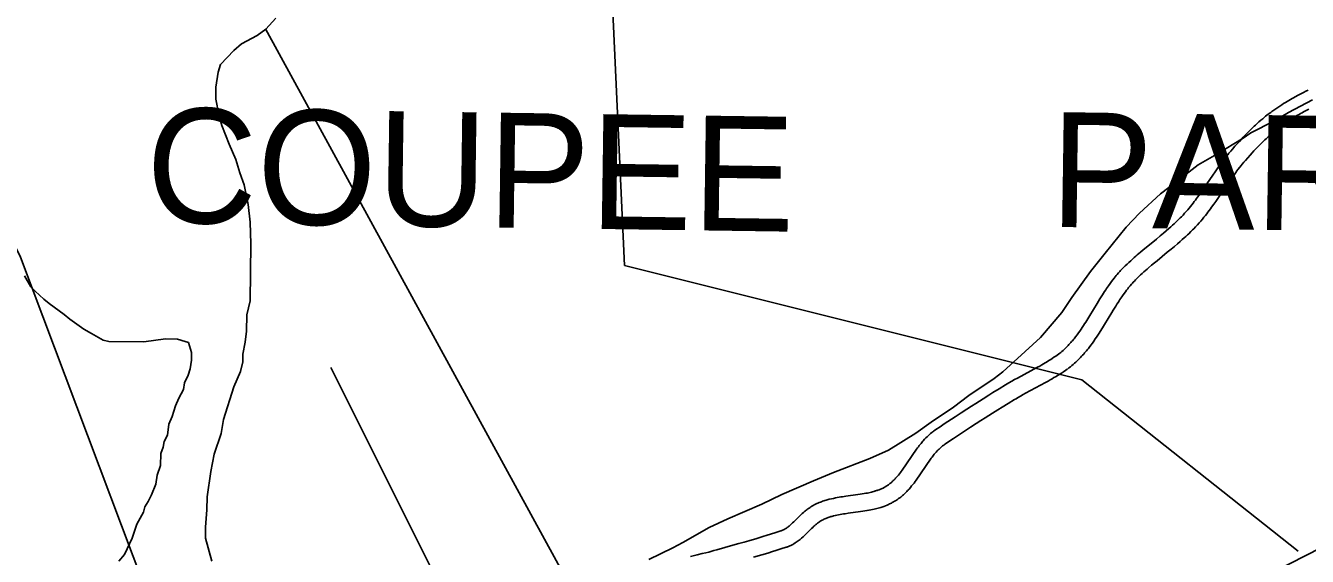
# Model space of a CAD drawing. Extents: x 3161564 to 3199464, y 849354 to 874788.
# Drawn here: x 3167144 to 3169375, y 863584 to 864508 of the extents above; entities that cross this region are included whole.
import ezdxf

# ---------------------------------------------------------------- set-up
doc = ezdxf.new("R2010")
doc.units = 0
for name, color, linetype in [('V-ROAD-CNTR', 7, 'Continuous'), ('V-SITE-VEGE', 7, 'Continuous'), ('V-TOPO-GNAM-IDEN', 7, 'Continuous'), ('V-TOPO-SHOR', 7, 'Continuous')]:
    doc.layers.add(name, color=color, linetype=linetype)

msp = doc.modelspace()

# ---------------------------------------------------------------- linework, layer by layer
at = {"layer": 'V-ROAD-CNTR'}
for points in [[(3169180.6, 864204.2), (3169182.6, 864206.8), (3169184.4, 864209.4), (3169188.1, 864214.4), (3169191.4, 864219.2), (3169194.6, 864223.7), (3169200.5, 864232.3), (3169210.8, 864247.6), (3169214.8, 864253.3), (3169218.3, 864258.4), (3169221.4, 864262.8), (3169224.2, 864266.6), (3169226.7, 864270), (3169228.9, 864272.9), (3169230.8, 864275.5), (3169234.2, 864279.9), (3169236.9, 864283.2), (3169238.9, 864285.7), (3169242, 864289.4), (3169245.1, 864293.1), (3169249.3, 864297.9), (3169253.3, 864302.3), (3169257, 864306.4), (3169260.6, 864310.3), (3169263.9, 864313.9), (3169267.1, 864317.2), (3169270.1, 864320.3), (3169273, 864323.2), (3169275.7, 864325.9), (3169278.3, 864328.4), (3169280.7, 864330.7), (3169283, 864332.9), (3169285.2, 864334.9), (3169287.3, 864336.8), (3169291.1, 864340.3), (3169294.6, 864343.3), (3169297.7, 864345.9), (3169300.4, 864348.2), (3169302.8, 864350.1), (3169305, 864351.8), (3169308.7, 864354.8), (3169311.6, 864356.9), (3169313.8, 864358.6), (3169317.1, 864361), (3169320.5, 864363.3), (3169324, 864365.7), (3169327.4, 864368), (3169330.7, 864370.1), (3169334, 864372.2), (3169337.1, 864374.1), (3169340.2, 864376), (3169343.1, 864377.7), (3169346, 864379.4), (3169348.8, 864381), (3169351.5, 864382.5), (3169354.2, 864384), (3169359.3, 864386.7), (3169364.1, 864389.2), (3169368.7, 864391.5), (3169372.9, 864393.6), (3169376.9, 864395.6)], [(3169204.7, 864186.3), (3169206.7, 864189), (3169208.7, 864191.8), (3169212.5, 864197), (3169216, 864202), (3169219.3, 864206.7), (3169225.2, 864215.4), (3169235.6, 864230.6), (3169239.4, 864236.2), (3169242.8, 864241.1), (3169245.8, 864245.3), (3169248.5, 864249), (3169250.8, 864252.1), (3169252.8, 864254.9), (3169254.6, 864257.3), (3169257.9, 864261.4), (3169260.3, 864264.5), (3169262.1, 864266.7), (3169264.9, 864270.1), (3169267.7, 864273.4), (3169271.8, 864278), (3169275.6, 864282.2), (3169279.1, 864286.2), (3169282.5, 864289.8), (3169285.7, 864293.2), (3169288.7, 864296.4), (3169291.5, 864299.3), (3169294.2, 864302), (3169296.8, 864304.5), (3169299.1, 864306.8), (3169301.4, 864309), (3169303.5, 864311), (3169305.5, 864312.8), (3169307.4, 864314.6), (3169311, 864317.8), (3169314.2, 864320.5), (3169317, 864322.9), (3169319.5, 864325), (3169321.6, 864326.8), (3169323.6, 864328.3), (3169327, 864331), (3169329.6, 864332.9), (3169331.5, 864334.4), (3169334.5, 864336.5), (3169337.5, 864338.6), (3169340.7, 864340.8), (3169343.9, 864342.9), (3169346.9, 864344.9), (3169349.9, 864346.8), (3169352.8, 864348.5), (3169355.6, 864350.2), (3169358.3, 864351.9), (3169361, 864353.4), (3169363.6, 864354.9), (3169366.1, 864356.3), (3169368.5, 864357.6), (3169373.3, 864360.2), (3169377.8, 864362.5)], [(3168939.8, 863934), (3168942.1, 863935.7), (3168944.2, 863937.3), (3168946.2, 863939), (3168948.1, 863940.6), (3168950, 863942.3), (3168951.9, 863944), (3168953.7, 863945.7), (3168955.4, 863947.4), (3168957.1, 863949.1), (3168958.8, 863950.8), (3168960.4, 863952.5), (3168961.9, 863954.2), (3168963.5, 863955.9), (3168965, 863957.6), (3168966.4, 863959.3), (3168967.8, 863961), (3168969.2, 863962.7), (3168970.5, 863964.4), (3168971.8, 863966), (3168974.4, 863969.4), (3168976.8, 863972.7), (3168979.2, 863976), (3168981.4, 863979.2), (3168983.5, 863982.4), (3168985.6, 863985.5), (3168987.6, 863988.5), (3168989.5, 863991.5), (3168993.2, 863997.4), (3168996.6, 864002.9), (3169009.5, 864024.2), (3169011.9, 864028.3), (3169014.3, 864032), (3169016.5, 864035.6), (3169018.6, 864038.9), (3169020.6, 864042), (3169022.5, 864044.9), (3169024.3, 864047.6), (3169026, 864050.2), (3169027.6, 864052.5), (3169029.1, 864054.8), (3169032.1, 864058.9), (3169034.7, 864062.4), (3169037, 864065.5), (3169039.1, 864068.2), (3169041, 864070.6), (3169042.6, 864072.6), (3169044.1, 864074.4), (3169046.7, 864077.4), (3169048.7, 864079.7), (3169050.3, 864081.4), (3169052.6, 864083.8), (3169055, 864086.3), (3169058.3, 864089.6), (3169061.5, 864092.7), (3169064.7, 864095.7), (3169067.8, 864098.6), (3169070.8, 864101.3), (3169073.7, 864103.9), (3169076.6, 864106.5), (3169079.3, 864108.9), (3169084.7, 864113.5), (3169089.8, 864117.8), (3169094.6, 864121.7), (3169112.5, 864136.4), (3169119.1, 864141.8), (3169124.8, 864146.6), (3169129.8, 864150.8), (3169134, 864154.4), (3169137.7, 864157.7), (3169140.9, 864160.5), (3169143.6, 864163.1), (3169146, 864165.3), (3169148, 864167.2), (3169151.6, 864170.7), (3169154.2, 864173.3), (3169156.1, 864175.2), (3169159, 864178.2), (3169161.7, 864181.2), (3169164.5, 864184.2), (3169167.1, 864187.3), (3169169.6, 864190.2), (3169172, 864193.1), (3169174.3, 864196), (3169176.5, 864198.8), (3169178.6, 864201.5), (3169180.6, 864204.3)], [(3168957.6, 863909.9), (3168960.2, 863911.8), (3168962.8, 863913.8), (3168965.3, 863915.8), (3168967.7, 863917.9), (3168970, 863919.9), (3168972.2, 863921.9), (3168974.4, 863924), (3168976.5, 863926), (3168978.5, 863928), (3168980.5, 863930), (3168982.4, 863932.1), (3168984.2, 863934.1), (3168986, 863936.1), (3168987.7, 863938), (3168989.4, 863940), (3168991, 863941.9), (3168992.6, 863943.9), (3168994.1, 863945.8), (3168995.6, 863947.7), (3168998.4, 863951.5), (3169001.1, 863955.1), (3169003.7, 863958.7), (3169006.1, 863962.3), (3169008.5, 863965.7), (3169010.7, 863969), (3169012.8, 863972.3), (3169014.8, 863975.4), (3169018.6, 863981.5), (3169022.2, 863987.3), (3169035.1, 864008.6), (3169037.5, 864012.6), (3169039.8, 864016.2), (3169041.9, 864019.6), (3169043.9, 864022.8), (3169045.8, 864025.7), (3169047.5, 864028.5), (3169049.2, 864031), (3169050.8, 864033.3), (3169052.3, 864035.5), (3169053.7, 864037.5), (3169056.4, 864041.3), (3169058.7, 864044.5), (3169060.8, 864047.3), (3169062.7, 864049.7), (3169064.3, 864051.7), (3169065.8, 864053.5), (3169067, 864055), (3169069.3, 864057.7), (3169071, 864059.6), (3169072.3, 864061), (3169074.3, 864063.1), (3169076.3, 864065.2), (3169079.3, 864068.2), (3169082.3, 864071.1), (3169085.2, 864073.8), (3169088.1, 864076.5), (3169090.9, 864079), (3169093.6, 864081.5), (3169096.3, 864083.9), (3169098.9, 864086.2), (3169104.1, 864090.6), (3169109, 864094.7), (3169113.7, 864098.6), (3169131.5, 864113.2), (3169138.2, 864118.7), (3169144.1, 864123.6), (3169149.3, 864128), (3169153.7, 864131.8), (3169157.6, 864135.3), (3169161, 864138.3), (3169164, 864141), (3169166.5, 864143.4), (3169168.8, 864145.5), (3169172.6, 864149.3), (3169175.5, 864152.1), (3169177.6, 864154.3), (3169180.8, 864157.6), (3169183.9, 864161), (3169187, 864164.4), (3169189.9, 864167.7), (3169192.7, 864171), (3169195.3, 864174.2), (3169197.8, 864177.3), (3169200.2, 864180.4), (3169202.4, 864183.4), (3169204.6, 864186.2)], [(3168622, 863697.1), (3168623.7, 863697.6), (3168625.2, 863698.1), (3168626.6, 863698.5), (3168627.8, 863698.9), (3168630.2, 863699.8), (3168632.1, 863700.6), (3168633.8, 863701.4), (3168635.3, 863702), (3168636.6, 863702.6), (3168637.6, 863703.2), (3168638.5, 863703.6), (3168640.2, 863704.6), (3168641.4, 863705.3), (3168642.2, 863705.8), (3168643.5, 863706.6), (3168644.8, 863707.5), (3168646.2, 863708.4), (3168647.4, 863709.4), (3168648.7, 863710.4), (3168649.9, 863711.4), (3168651.1, 863712.4), (3168652.3, 863713.4), (3168653.4, 863714.5), (3168654.5, 863715.5), (3168655.6, 863716.6), (3168656.6, 863717.6), (3168657.6, 863718.7), (3168658.6, 863719.8), (3168659.6, 863720.8), (3168661.5, 863723), (3168663.4, 863725.2), (3168665.1, 863727.4), (3168666.8, 863729.6), (3168668.4, 863731.7), (3168669.9, 863733.7), (3168694.8, 863770.1), (3168696.6, 863772.5), (3168698.3, 863774.7), (3168699.8, 863776.8), (3168701.3, 863778.7), (3168702.8, 863780.4), (3168704.1, 863782.1), (3168705.5, 863783.6), (3168706.7, 863785.1), (3168709.1, 863787.7), (3168711.3, 863789.9), (3168713.2, 863791.9), (3168715, 863793.6), (3168716.5, 863795), (3168717.9, 863796.3), (3168719.2, 863797.4), (3168721.4, 863799.2), (3168723.1, 863800.6), (3168724.5, 863801.6), (3168726.5, 863803.1), (3168728.5, 863804.4), (3168736, 863809.5), (3168743, 863814.2), (3168749.6, 863818.6), (3168762, 863826.7), (3168772.9, 863833.8), (3168782.5, 863840), (3168790.8, 863845.4), (3168798.2, 863850.1), (3168811.1, 863858.2), (3168820.7, 863864.3), (3168828, 863868.8), (3168839, 863875.6), (3168849.9, 863882.3), (3168852.7, 863884), (3168855.5, 863885.7), (3168860.8, 863888.8), (3168865.8, 863891.6), (3168870.6, 863894.2), (3168905.3, 863912.9), (3168909.4, 863915.2), (3168913.1, 863917.3), (3168916.3, 863919.1), (3168919, 863920.7), (3168921.4, 863922.1), (3168925.6, 863924.7), (3168928.6, 863926.6), (3168930.9, 863928), (3168934.3, 863930.3), (3168937.6, 863932.5), (3168940, 863934.2)], [(3168630.7, 863668.4), (3168632.6, 863668.9), (3168634.5, 863669.5), (3168636.3, 863670.1), (3168638, 863670.7), (3168641, 863671.8), (3168643.7, 863672.9), (3168646, 863673.9), (3168648.1, 863674.9), (3168649.9, 863675.7), (3168651.4, 863676.5), (3168652.8, 863677.2), (3168655.1, 863678.5), (3168656.8, 863679.5), (3168658.1, 863680.3), (3168660, 863681.6), (3168661.9, 863682.8), (3168663.8, 863684.2), (3168665.7, 863685.6), (3168667.4, 863687), (3168669.1, 863688.4), (3168670.8, 863689.7), (3168672.4, 863691.1), (3168673.9, 863692.5), (3168675.3, 863693.9), (3168676.8, 863695.3), (3168678.1, 863696.7), (3168679.4, 863698.1), (3168680.7, 863699.5), (3168682, 863700.8), (3168684.3, 863703.5), (3168686.5, 863706.2), (3168688.6, 863708.8), (3168690.6, 863711.3), (3168692.5, 863713.8), (3168694.4, 863716.3), (3168719.3, 863752.7), (3168720.7, 863754.6), (3168722.1, 863756.5), (3168723.5, 863758.3), (3168724.7, 863759.9), (3168725.9, 863761.4), (3168727.1, 863762.7), (3168728.1, 863764), (3168729.1, 863765.1), (3168731.1, 863767.2), (3168732.8, 863769), (3168734.2, 863770.5), (3168735.6, 863771.8), (3168736.7, 863772.9), (3168737.8, 863773.8), (3168738.6, 863774.5), (3168740.3, 863775.9), (3168741.5, 863776.9), (3168742.4, 863777.6), (3168743.8, 863778.6), (3168745.3, 863779.6), (3168752.7, 863784.6), (3168759.6, 863789.2), (3168766.1, 863793.5), (3168778.4, 863801.6), (3168789.2, 863808.6), (3168798.7, 863814.8), (3168807, 863820.1), (3168814.3, 863824.7), (3168827.1, 863832.8), (3168836.7, 863838.8), (3168843.9, 863843.3), (3168854.7, 863850), (3168865.5, 863856.7), (3168868.2, 863858.3), (3168870.7, 863859.8), (3168875.7, 863862.7), (3168880.5, 863865.4), (3168884.9, 863867.9), (3168919.6, 863886.6), (3168924.1, 863889), (3168927.9, 863891.2), (3168931.3, 863893.1), (3168934.3, 863894.9), (3168936.9, 863896.4), (3168941.3, 863899.1), (3168944.7, 863901.2), (3168947.2, 863902.9), (3168951, 863905.3), (3168954.7, 863907.9), (3168957.4, 863909.7)], [(3168301.6, 863583.6), (3168313.2, 863586.4), (3168321.9, 863588.5), (3168328.3, 863590), (3168333.1, 863591.2), (3168336.7, 863592.2), (3168342, 863593.6), (3168347.4, 863595.1), (3168375.4, 863603), (3168385.8, 863606), (3168395, 863608.6), (3168403, 863610.9), (3168416.9, 863615), (3168427.4, 863618.2), (3168435.2, 863620.5), (3168441, 863622.3), (3168449.8, 863625.1), (3168458.5, 863627.9), (3168459.3, 863628.1), (3168460, 863628.4), (3168460.7, 863628.7), (3168461.4, 863629), (3168462.1, 863629.3), (3168462.8, 863629.6), (3168463.4, 863629.9), (3168464.8, 863630.6), (3168466, 863631.4), (3168467.3, 863632.2), (3168468.5, 863633), (3168469.7, 863633.8), (3168470.9, 863634.7), (3168472, 863635.6), (3168473.1, 863636.5), (3168474.2, 863637.3), (3168475.2, 863638.2), (3168477.3, 863640.1), (3168479.3, 863641.9), (3168481.1, 863643.6), (3168484.7, 863647.1), (3168491.1, 863653.5), (3168493.7, 863656), (3168496, 863658.1), (3168498.1, 863660), (3168500, 863661.6), (3168501.6, 863663.1), (3168503.1, 863664.3), (3168504.5, 863665.3), (3168505.7, 863666.3), (3168507.8, 863667.8), (3168509.5, 863669), (3168510.8, 863669.8), (3168512.8, 863671), (3168514.8, 863672.2), (3168517, 863673.4), (3168519.1, 863674.4), (3168521.2, 863675.5), (3168523.3, 863676.4), (3168525.4, 863677.3), (3168527.5, 863678.1), (3168529.5, 863678.9), (3168531.5, 863679.6), (3168533.5, 863680.3), (3168535.5, 863680.9), (3168537.4, 863681.5), (3168539.3, 863682.1), (3168541.2, 863682.6), (3168543.1, 863683.1), (3168546.7, 863683.9), (3168550.2, 863684.7), (3168553.6, 863685.4), (3168556.9, 863686.1), (3168560.1, 863686.6), (3168563.2, 863687.1), (3168566.2, 863687.6), (3168572, 863688.5), (3168593, 863691.3), (3168596.8, 863691.9), (3168600.4, 863692.4), (3168603.6, 863692.9), (3168606.6, 863693.5), (3168609.4, 863694), (3168612, 863694.5), (3168614.3, 863695.1), (3168616.5, 863695.6), (3168618.5, 863696.1), (3168620.4, 863696.6), (3168622.2, 863697.1)], [(3168411.4, 863582.1), (3168425.5, 863586.3), (3168436.1, 863589.4), (3168444, 863591.9), (3168450, 863593.7), (3168458.9, 863596.5), (3168467.8, 863599.4), (3168469.2, 863599.8), (3168470.6, 863600.4), (3168472, 863600.9), (3168473.3, 863601.4), (3168474.6, 863602), (3168475.9, 863602.6), (3168477.1, 863603.2), (3168479.4, 863604.4), (3168481.5, 863605.7), (3168483.6, 863607), (3168485.5, 863608.2), (3168487.3, 863609.5), (3168489, 863610.8), (3168490.6, 863612), (3168492.1, 863613.2), (3168493.5, 863614.4), (3168494.9, 863615.6), (3168497.4, 863617.9), (3168499.8, 863620), (3168501.9, 863622), (3168505.7, 863625.7), (3168512.1, 863632), (3168514.3, 863634.2), (3168516.3, 863636), (3168518, 863637.6), (3168519.5, 863638.9), (3168520.8, 863639.9), (3168521.9, 863640.8), (3168522.8, 863641.6), (3168523.6, 863642.2), (3168525.1, 863643.3), (3168526.2, 863644), (3168526.9, 863644.5), (3168528.2, 863645.3), (3168529.4, 863646), (3168530.9, 863646.8), (3168532.3, 863647.5), (3168533.8, 863648.2), (3168535.4, 863648.9), (3168536.9, 863649.6), (3168538.4, 863650.2), (3168539.9, 863650.7), (3168541.4, 863651.3), (3168542.9, 863651.8), (3168544.4, 863652.3), (3168546, 863652.8), (3168547.5, 863653.2), (3168549, 863653.6), (3168550.4, 863654), (3168553.5, 863654.7), (3168556.5, 863655.4), (3168559.4, 863656), (3168562.3, 863656.6), (3168565.2, 863657.1), (3168568, 863657.5), (3168570.7, 863657.9), (3168576.1, 863658.7), (3168597.2, 863661.6), (3168601.3, 863662.2), (3168605.1, 863662.8), (3168608.7, 863663.4), (3168612.1, 863664), (3168615.3, 863664.6), (3168618.3, 863665.2), (3168621.1, 863665.8), (3168623.7, 863666.5), (3168626.1, 863667.1), (3168628.4, 863667.7), (3168630.5, 863668.3)]]:
    msp.add_lwpolyline(points, dxfattribs=at)
at = {"layer": 'V-SITE-VEGE'}
for p, q in [((3167141.7, 864072.2), (3167152.8, 864053)), ((3167152.8, 864053), (3167160.3, 864045.3)), ((3167160.3, 864045.3), (3167175.4, 864031.8)), ((3167175.4, 864031.8), (3167184.8, 864024)), ((3167184.8, 864024), (3167211.1, 864004.7)), ((3167211.1, 864004.7), (3167220.6, 863996.9)), ((3167220.6, 863996.9), (3167245, 863979.5)), ((3167245, 863979.5), (3167258.3, 863971.7)), ((3167258.3, 863971.7), (3167279, 863960)), ((3167279, 863960), (3167288.5, 863958)), ((3167288.5, 863958), (3167349.4, 863957.2)), ((3167349.4, 863957.2), (3167387.5, 863962.4)), ((3167387.5, 863962.4), (3167408.4, 863962.1)), ((3167408.4, 863962.1), (3167421.6, 863958.1)), ((3167421.6, 863958.1), (3167427.3, 863956.1)), ((3167427.3, 863956.1), (3167432.8, 863939)), ((3167432.8, 863939), (3167432.6, 863925.6)), ((3167430.5, 863910.5), (3167426.6, 863899.1)), ((3167432.6, 863925.6), (3167430.5, 863910.5)), ((3167420.7, 863885.9), (3167418.6, 863874.5)), ((3167426.6, 863899.1), (3167420.7, 863885.9)), ((3167418.6, 863874.5), (3167410.8, 863859.4)), ((3167404.9, 863846.1), (3167399, 863827.2)), ((3167410.8, 863859.4), (3167404.9, 863846.1)), ((3167399, 863827.2), (3167393.1, 863814)), ((3167393.1, 863814), (3167390.9, 863795)), ((3167383.1, 863774.1), (3167379.1, 863762.8)), ((3167385.1, 863783.6), (3167383.1, 863774.1)), ((3167390.9, 863795), (3167385.1, 863783.6)), ((3167379.1, 863762.8), (3167378.8, 863741.9)), ((3167378.8, 863741.9), (3167372.9, 863724.8)), ((3167370.8, 863709.6), (3167362.9, 863690.7)), ((3167372.9, 863724.8), (3167370.8, 863709.6)), ((3167362.9, 863690.7), (3167357.1, 863679.4)), ((3167351.2, 863670), (3167349.2, 863660.5)), ((3167357.1, 863679.4), (3167351.2, 863670)), ((3167337.5, 863639.7), (3167329.6, 863615.1)), ((3167349.2, 863660.5), (3167337.5, 863639.7)), ((3167329.6, 863615.1), (3167315.9, 863586.7)), ((3167315.9, 863586.7), (3167306.2, 863575.5))]:
    msp.add_line(p, q, dxfattribs=at)
for points in [[(3167467.9, 863575.2), (3167457, 863615.3), (3167457.3, 863634.3), (3167459.6, 863664.7), (3167459.9, 863687.5), (3167466.2, 863731.2), (3167472.3, 863761.5), (3167484.2, 863797.5), (3167488.3, 863822.2), (3167506.2, 863879), (3167517.9, 863905.5), (3167522, 863922.5), (3167522.2, 863935.9), (3167526.2, 863956.7), (3167528.4, 863975.7), (3167528.8, 864004.2), (3167534.8, 864028.9), (3167536.1, 864127.8), (3167534.7, 864165.8), (3167531.3, 864196.3), (3167524.2, 864230.6), (3167516.9, 864251.7), (3167509.6, 864274.6), (3167498.5, 864301.4), (3167485.6, 864333.9), (3167480.2, 864353), (3167474.8, 864379.7), (3167475.1, 864400.6), (3167479.3, 864427.1), (3167483.2, 864440.4), (3167506.4, 864464.8), (3167519.9, 864476.1), (3167546.7, 864490.9), (3167562, 864502.1), (3167579.4, 864520.9)], [(3169384.4, 864378.9), (3169342.3, 864356.6), (3169317.3, 864341.7), (3169277.1, 864321.4), (3169263.7, 864312), (3169217.7, 864284.1), (3169185.1, 864265.5), (3169146.6, 864235.6), (3169119.7, 864215), (3169083.1, 864181.3), (3169060, 864156.9), (3169023.3, 864111.7), (3168998.1, 864079.7), (3168965.2, 864034.5), (3168947.7, 864008.1), (3168911, 863964.9), (3168884, 863940.5), (3168845.5, 863904.9), (3168830.1, 863893.7), (3168786, 863863.8), (3168759.1, 863843.3), (3168720.7, 863817.1), (3168693.8, 863798.5), (3168645.9, 863768.7), (3168613.4, 863753.9), (3168550.3, 863730), (3168515.8, 863715.3), (3168460.4, 863691.3), (3168425.9, 863674.6), (3168366.6, 863648.8), (3168334.1, 863634), (3168288.1, 863608), (3168270.8, 863598.7), (3168228.7, 863578.4)]]:
    msp.add_lwpolyline(points, dxfattribs=at)
at = {"layer": 'V-TOPO-SHOR'}
for p, q in [((3168314.7, 863123.9), (3167561.5, 864502.4)), ((3168186.8, 862889.4), (3167675.2, 863912.6))]:
    msp.add_line(p, q, dxfattribs=at)
for points in [[(3168137, 865163.2), (3168186.8, 864090.3), (3168982.6, 863891.3), (3169359.2, 863592.9)], [(3167661, 862811.3), (3167447.8, 863273.1), (3167135.2, 864104.5), (3166971.8, 864438.4), (3166879.4, 864566.3)], [(3169105.2, 863433.9), (3169233.1, 863513.8), (3169400, 863599.1), (3169613.2, 863707.5), (3169860.1, 863830), (3170146.1, 863977.5)]]:
    msp.add_lwpolyline(points, dxfattribs=at)

# ---------------------------------------------------------------- texts
at = {"layer": 'V-TOPO-GNAM-IDEN'}
for s, p in [('COUPEE', (3167352.4, 864165.2)), ('PARISH,', (3168926.5, 864157.6))]:
    msp.add_text(s, height=200, rotation=359.1825, dxfattribs=at).set_placement(p)

doc.saveas('drawing.dxf')
